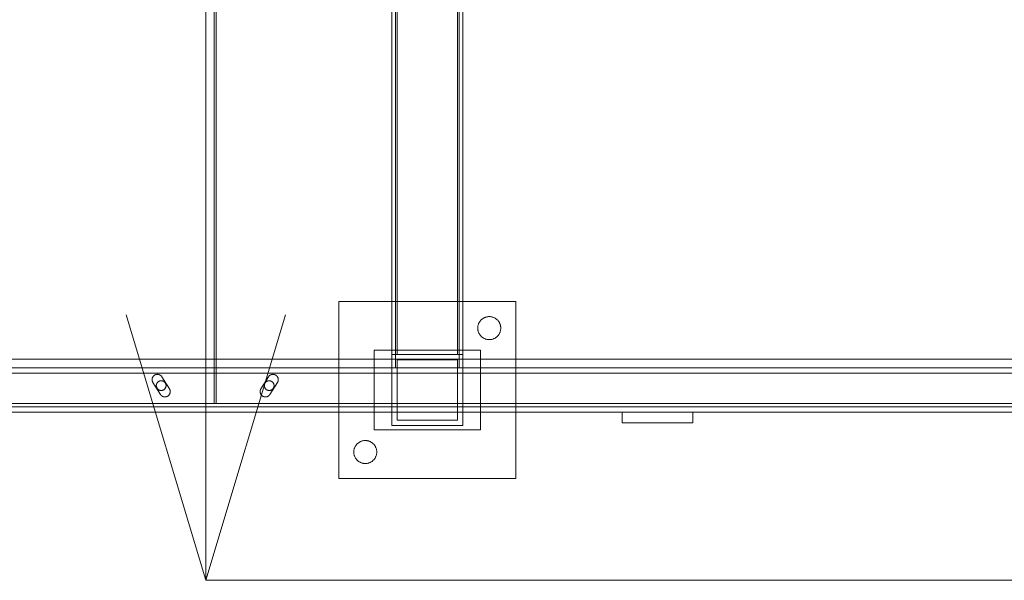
# Model space of a CAD drawing. Header units: millimetres. Extents: x -3490 to 61924, y -72580 to 6847.
# Tile 627 of 656: x 25990 to 26546, y -18305 to -17988. Entities that reach past the tile are written whole.
import ezdxf

# ---------------------------------------------------------------- set-up
doc = ezdxf.new("R2010")
doc.units = ezdxf.units.MM
doc.layers.add('COTAS_P', color=1, linetype='Continuous', lineweight=0)
doc.layers.add('superior_C05', color=7, linetype='Continuous', lineweight=0)
doc.dimstyles.new('R19_100', dxfattribs={"dimtxt": 250, "dimasz": 150, "dimexe": 150, "dimexo": 80, "dimgap": 100, "dimtad": 1, "dimtih": 1, "dimtoh": 1, "dimdsep": 46, "dimcen": 0.09, "dimadec": 0, "dimazin": 0, "dimtfac": 1, "dimtdec": 4, "dimtofl": 0, "dimtmove": 0, "dimatfit": 3, "dimfxl": 1, "dimtolj": 1, "dimtzin": 0, "dimarcsym": 0})

# ---------------------------------------------------------------- blocks, each defined once
blk = doc.blocks.new('DIM_R29_51')
at = {"layer": 'COTAS_P'}
for p, q in [((26095.07, -17655), (26050.07, -17805)), ((26795.07, -17655), (26095.07, -17655)), ((26095.07, -18305), (26095.07, -17655)), ((26095.07, -17655), (26140.07, -17805)), ((26095.07, -18305), (26050.07, -18155)), ((26095.07, -18305), (26140.07, -18155)), ((26795.07, -18305), (26095.07, -18305))]:
    blk.add_line(p, q, dxfattribs=at)
blk.add_text('650 P', height=250, rotation=90, dxfattribs=at).set_placement((25995.07, -17980))

msp = doc.modelspace()

# ---------------------------------------------------------------- linework, layer by layer
at = {"layer": 'superior_C05'}
for p, q in [((26099.817, -18205), (26099.817, -17755)), ((26100.817, -18205), (26100.817, -17755)), ((26200.067, -18185), (26200.067, -17775)), ((26202.067, -18185), (26202.067, -17775)), ((26238.067, -18185), (26238.067, -17775)), ((26240.067, -18185), (26240.067, -17775)), ((26200.067, -18177.5), (26200.067, -17782.5)), ((26203.067, -18177.5), (26203.067, -17782.5)), ((26237.067, -18177.5), (26237.067, -17782.5)), ((26240.067, -18177.5), (26240.067, -17782.5)), ((26170.067, -18247.5), (26170.067, -18147.5)), ((26170.067, -18147.5), (26270.067, -18147.5)), ((26270.067, -18247.5), (26270.067, -18147.5)), ((26252.997, -18156.338), (26252.693, -18156.449)), ((26253.307, -18156.243), (26252.997, -18156.338)), ((26253.621, -18156.163), (26253.307, -18156.243)), ((26253.939, -18156.099), (26253.621, -18156.163)), ((26254.259, -18156.05), (26253.939, -18156.099)), ((26254.582, -18156.018), (26254.259, -18156.05)), ((26254.905, -18156.002), (26254.582, -18156.018)), ((26255.23, -18156.002), (26254.905, -18156.002)), ((26255.553, -18156.018), (26255.23, -18156.002)), ((26255.876, -18156.05), (26255.553, -18156.018)), ((26256.196, -18156.099), (26255.876, -18156.05)), ((26256.514, -18156.163), (26256.196, -18156.099)), ((26256.828, -18156.243), (26256.514, -18156.163)), ((26257.138, -18156.338), (26256.828, -18156.243)), ((26257.442, -18156.449), (26257.138, -18156.338)), ((26248.6, -18161.853), (26248.576, -18162.176)), ((26248.64, -18161.531), (26248.6, -18161.853)), ((26248.696, -18161.212), (26248.64, -18161.531)), ((26248.768, -18160.896), (26248.696, -18161.212)), ((26248.856, -18160.584), (26248.768, -18160.896)), ((26248.959, -18160.277), (26248.856, -18160.584)), ((26249.078, -18159.975), (26248.959, -18160.277)), ((26249.211, -18159.68), (26249.078, -18159.975)), ((26249.359, -18159.391), (26249.211, -18159.68)), ((26249.521, -18159.111), (26249.359, -18159.391)), ((26249.697, -18158.838), (26249.521, -18159.111)), ((26249.886, -18158.575), (26249.697, -18158.838)), ((26250.088, -18158.322), (26249.886, -18158.575)), ((26250.303, -18158.079), (26250.088, -18158.322)), ((26250.529, -18157.847), (26250.303, -18158.079)), ((26250.767, -18157.626), (26250.529, -18157.847)), ((26251.015, -18157.418), (26250.767, -18157.626)), ((26251.273, -18157.222), (26251.015, -18157.418)), ((26251.541, -18157.04), (26251.273, -18157.222)), ((26251.817, -18156.871), (26251.541, -18157.04)), ((26252.102, -18156.716), (26251.817, -18156.871)), ((26252.394, -18156.575), (26252.102, -18156.716)), ((26252.693, -18156.449), (26252.394, -18156.575)), ((26257.741, -18156.575), (26257.442, -18156.449)), ((26258.033, -18156.716), (26257.741, -18156.575)), ((26258.317, -18156.871), (26258.033, -18156.716)), ((26258.594, -18157.04), (26258.317, -18156.871)), ((26258.862, -18157.222), (26258.594, -18157.04)), ((26259.12, -18157.418), (26258.862, -18157.222)), ((26259.368, -18157.626), (26259.12, -18157.418)), ((26259.606, -18157.847), (26259.368, -18157.626)), ((26259.832, -18158.079), (26259.606, -18157.847)), ((26260.047, -18158.322), (26259.832, -18158.079)), ((26260.249, -18158.575), (26260.047, -18158.322)), ((26260.438, -18158.838), (26260.249, -18158.575)), ((26260.614, -18159.111), (26260.438, -18158.838)), ((26260.776, -18159.391), (26260.614, -18159.111)), ((26260.924, -18159.68), (26260.776, -18159.391)), ((26261.057, -18159.975), (26260.924, -18159.68)), ((26261.175, -18160.277), (26261.057, -18159.975)), ((26261.279, -18160.584), (26261.175, -18160.277)), ((26261.366, -18160.896), (26261.279, -18160.584)), ((26261.439, -18161.212), (26261.366, -18160.896)), ((26261.495, -18161.531), (26261.439, -18161.212)), ((26261.535, -18161.853), (26261.495, -18161.531)), ((26261.559, -18162.176), (26261.535, -18161.853)), ((26248.576, -18162.176), (26248.567, -18162.5)), ((26248.567, -18162.5), (26248.576, -18162.824)), ((26248.576, -18162.824), (26248.6, -18163.147)), ((26248.6, -18163.147), (26248.64, -18163.469)), ((26248.64, -18163.469), (26248.696, -18163.788)), ((26248.696, -18163.788), (26248.768, -18164.104)), ((26248.768, -18164.104), (26248.856, -18164.416)), ((26248.856, -18164.416), (26248.959, -18164.723)), ((26248.959, -18164.723), (26249.078, -18165.025)), ((26249.078, -18165.025), (26249.211, -18165.32)), ((26249.211, -18165.32), (26249.359, -18165.609)), ((26249.359, -18165.609), (26249.521, -18165.889)), ((26249.521, -18165.889), (26249.697, -18166.162)), ((26249.697, -18166.162), (26249.886, -18166.425)), ((26249.886, -18166.425), (26250.088, -18166.678)), ((26250.088, -18166.678), (26250.303, -18166.921)), ((26250.303, -18166.921), (26250.529, -18167.153)), ((26250.529, -18167.153), (26250.767, -18167.374)), ((26250.767, -18167.374), (26251.015, -18167.582)), ((26259.12, -18167.582), (26259.368, -18167.374)), ((26259.368, -18167.374), (26259.606, -18167.153)), ((26259.606, -18167.153), (26259.832, -18166.921)), ((26259.832, -18166.921), (26260.047, -18166.678)), ((26260.047, -18166.678), (26260.249, -18166.425)), ((26260.249, -18166.425), (26260.438, -18166.162)), ((26260.438, -18166.162), (26260.614, -18165.889)), ((26260.614, -18165.889), (26260.776, -18165.609)), ((26260.776, -18165.609), (26260.924, -18165.32)), ((26260.924, -18165.32), (26261.057, -18165.025)), ((26261.057, -18165.025), (26261.175, -18164.723)), ((26261.175, -18164.723), (26261.279, -18164.416)), ((26261.279, -18164.416), (26261.366, -18164.104)), ((26261.366, -18164.104), (26261.439, -18163.788)), ((26261.439, -18163.788), (26261.495, -18163.469)), ((26261.495, -18163.469), (26261.535, -18163.147)), ((26261.535, -18163.147), (26261.559, -18162.824)), ((26261.567, -18162.5), (26261.559, -18162.176)), ((26261.567, -18162.5), (26261.559, -18162.824)), ((26251.015, -18167.582), (26251.273, -18167.778)), ((26251.273, -18167.778), (26251.541, -18167.96)), ((26251.541, -18167.96), (26251.817, -18168.129)), ((26251.817, -18168.129), (26252.102, -18168.284)), ((26252.102, -18168.284), (26252.394, -18168.425)), ((26252.394, -18168.425), (26252.693, -18168.551)), ((26252.693, -18168.551), (26252.997, -18168.662)), ((26252.997, -18168.662), (26253.307, -18168.757)), ((26253.307, -18168.757), (26253.621, -18168.837)), ((26253.621, -18168.837), (26253.939, -18168.901)), ((26253.939, -18168.901), (26254.259, -18168.95)), ((26254.259, -18168.95), (26254.582, -18168.982)), ((26254.582, -18168.982), (26254.905, -18168.998)), ((26254.905, -18168.998), (26255.23, -18168.998)), ((26255.23, -18168.998), (26255.553, -18168.982)), ((26255.553, -18168.982), (26255.876, -18168.95)), ((26255.876, -18168.95), (26256.196, -18168.901)), ((26256.196, -18168.901), (26256.514, -18168.837)), ((26256.514, -18168.837), (26256.828, -18168.757)), ((26256.828, -18168.757), (26257.138, -18168.662)), ((26257.138, -18168.662), (26257.442, -18168.551)), ((26257.442, -18168.551), (26257.741, -18168.425)), ((26257.741, -18168.425), (26258.033, -18168.284)), ((26258.033, -18168.284), (26258.317, -18168.129)), ((26258.317, -18168.129), (26258.594, -18167.96)), ((26258.594, -18167.96), (26258.862, -18167.778)), ((26258.862, -18167.778), (26259.12, -18167.582)), ((26190.067, -18220), (26190.067, -18175)), ((26190.067, -18175), (26250.067, -18175)), ((26200.067, -18217.5), (26200.067, -18177.5)), ((26200.067, -18177.5), (26240.067, -18177.5)), ((26203.067, -18177.5), (26237.067, -18177.5)), ((26240.067, -18217.5), (26240.067, -18177.5)), ((26250.067, -18220), (26250.067, -18175)), ((24250.067, -18180), (26750.067, -18180)), ((26203.067, -18214.5), (26203.067, -18180.5)), ((26203.067, -18180.5), (26237.067, -18180.5)), ((26237.067, -18214.5), (26237.067, -18180.5)), ((26330.123, -18180), (26330.074, -18180)), ((26330.223, -18180), (26330.123, -18180)), ((26330.371, -18180), (26330.223, -18180)), ((26330.569, -18180), (26330.371, -18180)), ((26330.815, -18180), (26330.569, -18180)), ((26331.109, -18180), (26330.815, -18180)), ((26331.45, -18180), (26331.109, -18180)), ((26331.837, -18180), (26331.45, -18180)), ((26332.27, -18180), (26331.837, -18180)), ((26332.747, -18180), (26332.27, -18180)), ((26333.267, -18180), (26332.747, -18180)), ((26333.829, -18180), (26333.267, -18180)), ((26334.431, -18180), (26333.829, -18180)), ((26335.072, -18180), (26334.431, -18180)), ((26335.75, -18180), (26335.072, -18180)), ((26336.464, -18180), (26335.75, -18180)), ((26337.212, -18180), (26336.464, -18180)), ((26337.991, -18180), (26337.212, -18180)), ((26338.801, -18180), (26337.991, -18180)), ((26339.639, -18180), (26338.801, -18180)), ((26340.502, -18180), (26339.639, -18180)), ((26341.39, -18180), (26340.502, -18180)), ((26342.299, -18180), (26341.39, -18180)), ((26343.227, -18180), (26342.299, -18180)), ((26344.172, -18180), (26343.227, -18180)), ((26345.132, -18180), (26344.172, -18180)), ((26346.105, -18180), (26345.132, -18180)), ((26347.087, -18180), (26346.105, -18180)), ((26348.076, -18180), (26347.087, -18180)), ((26349.071, -18180), (26348.076, -18180)), ((26350.067, -18180), (26349.071, -18180)), ((26350.067, -18180), (26351.064, -18180)), ((26351.064, -18180), (26352.059, -18180)), ((26352.059, -18180), (26353.048, -18180)), ((26353.048, -18180), (26354.03, -18180)), ((26354.03, -18180), (26355.003, -18180)), ((26355.003, -18180), (26355.963, -18180)), ((26355.963, -18180), (26356.908, -18180)), ((26356.908, -18180), (26357.836, -18180)), ((26357.836, -18180), (26358.745, -18180)), ((26358.745, -18180), (26359.633, -18180)), ((26359.633, -18180), (26360.496, -18180)), ((26360.496, -18180), (26361.334, -18180)), ((26361.334, -18180), (26362.144, -18180)), ((26362.144, -18180), (26362.923, -18180)), ((26362.923, -18180), (26363.671, -18180)), ((26363.671, -18180), (26364.385, -18180)), ((26364.385, -18180), (26365.063, -18180)), ((26365.063, -18180), (26365.704, -18180)), ((26365.704, -18180), (26366.306, -18180)), ((26366.306, -18180), (26366.868, -18180)), ((26366.868, -18180), (26367.388, -18180)), ((26367.388, -18180), (26367.865, -18180)), ((26367.865, -18180), (26368.298, -18180)), ((26368.298, -18180), (26368.685, -18180)), ((26368.685, -18180), (26369.026, -18180)), ((26369.026, -18180), (26369.32, -18180)), ((26369.32, -18180), (26369.566, -18180)), ((26369.566, -18180), (26369.764, -18180)), ((26369.764, -18180), (26369.912, -18180)), ((26369.912, -18180), (26370.012, -18180)), ((26370.012, -18180), (26370.061, -18180)), ((24310.067, -18185), (26690.067, -18185)), ((24310.067, -18188), (26690.067, -18188)), ((26065.372, -18189.709), (26065.28, -18189.827)), ((26065.47, -18189.596), (26065.372, -18189.709)), ((26065.573, -18189.488), (26065.47, -18189.596)), ((26065.682, -18189.385), (26065.573, -18189.488)), ((26065.795, -18189.287), (26065.682, -18189.385)), ((26065.913, -18189.196), (26065.795, -18189.287)), ((26066.036, -18189.11), (26065.913, -18189.196)), ((26066.163, -18189.031), (26066.036, -18189.11)), ((26066.293, -18188.957), (26066.163, -18189.031)), ((26066.427, -18188.891), (26066.293, -18188.957)), ((26066.564, -18188.831), (26066.427, -18188.891)), ((26066.704, -18188.779), (26066.564, -18188.831)), ((26066.847, -18188.733), (26066.704, -18188.779)), ((26066.991, -18188.694), (26066.847, -18188.733)), ((26067.138, -18188.663), (26066.991, -18188.694)), ((26067.285, -18188.639), (26067.138, -18188.663)), ((26067.434, -18188.622), (26067.285, -18188.639)), ((26067.583, -18188.613), (26067.434, -18188.622)), ((26067.733, -18188.611), (26067.583, -18188.613)), ((26067.882, -18188.617), (26067.733, -18188.611)), ((26068.031, -18188.63), (26067.882, -18188.617)), ((26068.179, -18188.651), (26068.031, -18188.63)), ((26068.326, -18188.679), (26068.179, -18188.651)), ((26068.472, -18188.714), (26068.326, -18188.679)), ((26068.615, -18188.757), (26068.472, -18188.714)), ((26068.756, -18188.806), (26068.615, -18188.757)), ((26068.895, -18188.863), (26068.756, -18188.806)), ((26069.03, -18188.926), (26068.895, -18188.863)), ((26069.162, -18188.996), (26069.03, -18188.926)), ((26069.291, -18189.072), (26069.162, -18188.996)), ((26069.416, -18189.155), (26069.291, -18189.072)), ((26069.536, -18189.244), (26069.416, -18189.155)), ((26069.652, -18189.339), (26069.536, -18189.244)), ((26069.762, -18189.44), (26069.652, -18189.339)), ((26069.868, -18189.545), (26069.762, -18189.44)), ((26069.968, -18189.656), (26069.868, -18189.545)), ((26070.063, -18189.772), (26069.968, -18189.656)), ((26070.152, -18189.893), (26070.063, -18189.772)), ((26130.571, -18189.773), (26130.483, -18189.893)), ((26130.665, -18189.658), (26130.571, -18189.773)), ((26130.765, -18189.547), (26130.665, -18189.658)), ((26130.87, -18189.442), (26130.765, -18189.547)), ((26130.98, -18189.342), (26130.87, -18189.442)), ((26131.095, -18189.247), (26130.98, -18189.342)), ((26131.215, -18189.158), (26131.095, -18189.247)), ((26131.339, -18189.076), (26131.215, -18189.158)), ((26131.467, -18188.999), (26131.339, -18189.076)), ((26131.598, -18188.929), (26131.467, -18188.999)), ((26131.733, -18188.866), (26131.598, -18188.929)), ((26131.871, -18188.809), (26131.733, -18188.866)), ((26132.011, -18188.759), (26131.871, -18188.809)), ((26132.154, -18188.717), (26132.011, -18188.759)), ((26132.298, -18188.681), (26132.154, -18188.717)), ((26132.444, -18188.653), (26132.298, -18188.681)), ((26132.592, -18188.632), (26132.444, -18188.653)), ((26132.74, -18188.618), (26132.592, -18188.632)), ((26132.889, -18188.612), (26132.74, -18188.618)), ((26133.038, -18188.613), (26132.889, -18188.612)), ((26133.187, -18188.621), (26133.038, -18188.613)), ((26133.335, -18188.637), (26133.187, -18188.621)), ((26133.482, -18188.66), (26133.335, -18188.637)), ((26133.628, -18188.69), (26133.482, -18188.66)), ((26133.772, -18188.728), (26133.628, -18188.69)), ((26133.914, -18188.773), (26133.772, -18188.728)), ((26134.053, -18188.824), (26133.914, -18188.773)), ((26134.19, -18188.883), (26134.053, -18188.824)), ((26134.324, -18188.948), (26134.19, -18188.883)), ((26134.455, -18189.02), (26134.324, -18188.948)), ((26134.581, -18189.098), (26134.455, -18189.02)), ((26134.704, -18189.183), (26134.581, -18189.098)), ((26134.822, -18189.273), (26134.704, -18189.183)), ((26134.936, -18189.369), (26134.822, -18189.273)), ((26135.045, -18189.471), (26134.936, -18189.369)), ((26135.148, -18189.578), (26135.045, -18189.471)), ((26135.247, -18189.69), (26135.148, -18189.578)), ((26135.339, -18189.807), (26135.247, -18189.69)), ((26200.067, -18185), (26240.067, -18185)), ((26202.067, -18185), (26238.067, -18185)), ((26064.695, -18191.496), (26064.693, -18191.646)), ((26064.693, -18191.646), (26064.698, -18191.795)), ((26064.704, -18191.347), (26064.695, -18191.496)), ((26064.698, -18191.795), (26064.711, -18191.944)), ((26064.721, -18191.198), (26064.704, -18191.347)), ((26064.711, -18191.944), (26064.731, -18192.092)), ((26064.745, -18191.051), (26064.721, -18191.198)), ((26064.731, -18192.092), (26064.759, -18192.239)), ((26064.777, -18190.904), (26064.745, -18191.051)), ((26064.759, -18192.239), (26064.794, -18192.385)), ((26064.816, -18190.76), (26064.777, -18190.904)), ((26064.794, -18192.385), (26064.836, -18192.528)), ((26064.862, -18190.618), (26064.816, -18190.76)), ((26064.836, -18192.528), (26064.885, -18192.67)), ((26064.915, -18190.478), (26064.862, -18190.618)), ((26064.885, -18192.67), (26064.942, -18192.808)), ((26064.975, -18190.341), (26064.915, -18190.478)), ((26064.942, -18192.808), (26065.005, -18192.944)), ((26065.042, -18190.207), (26064.975, -18190.341)), ((26065.005, -18192.944), (26065.075, -18193.076)), ((26065.115, -18190.076), (26065.042, -18190.207)), ((26065.151, -18193.205), (26065.075, -18193.076)), ((26065.195, -18189.95), (26065.115, -18190.076)), ((26069.401, -18199.983), (26065.151, -18193.205)), ((26065.28, -18189.827), (26065.195, -18189.95)), ((26067.071, -18194.863), (26067.067, -18195)), ((26067.067, -18195), (26067.071, -18195.137)), ((26067.081, -18194.726), (26067.071, -18194.863)), ((26067.071, -18195.137), (26067.081, -18195.274)), ((26067.098, -18194.59), (26067.081, -18194.726)), ((26067.081, -18195.274), (26067.098, -18195.41)), ((26067.122, -18194.455), (26067.098, -18194.59)), ((26067.153, -18194.321), (26067.122, -18194.455)), ((26067.19, -18194.189), (26067.153, -18194.321)), ((26067.233, -18194.059), (26067.19, -18194.189)), ((26067.283, -18193.932), (26067.233, -18194.059)), ((26067.34, -18193.807), (26067.283, -18193.932)), ((26067.402, -18193.685), (26067.34, -18193.807)), ((26067.471, -18193.566), (26067.402, -18193.685)), ((26067.545, -18193.451), (26067.471, -18193.566)), ((26067.625, -18193.34), (26067.545, -18193.451)), ((26067.711, -18193.232), (26067.625, -18193.34)), ((26067.802, -18193.13), (26067.711, -18193.232)), ((26067.897, -18193.031), (26067.802, -18193.13)), ((26067.998, -18192.938), (26067.897, -18193.031)), ((26068.103, -18192.85), (26067.998, -18192.938)), ((26068.212, -18192.767), (26068.103, -18192.85)), ((26068.325, -18192.69), (26068.212, -18192.767)), ((26068.442, -18192.618), (26068.325, -18192.69)), ((26068.563, -18192.553), (26068.442, -18192.618)), ((26068.686, -18192.493), (26068.563, -18192.553)), ((26068.813, -18192.44), (26068.686, -18192.493)), ((26068.942, -18192.393), (26068.813, -18192.44)), ((26069.073, -18192.353), (26068.942, -18192.393)), ((26069.206, -18192.319), (26069.073, -18192.353)), ((26069.34, -18192.292), (26069.206, -18192.319)), ((26069.476, -18192.271), (26069.34, -18192.292)), ((26069.612, -18192.258), (26069.476, -18192.271)), ((26069.749, -18192.251), (26069.612, -18192.258)), ((26069.886, -18192.251), (26069.749, -18192.251)), ((26070.023, -18192.258), (26069.886, -18192.251)), ((26070.159, -18192.271), (26070.023, -18192.258)), ((26070.234, -18190.017), (26070.152, -18189.893)), ((26070.295, -18192.292), (26070.159, -18192.271)), ((26070.234, -18190.017), (26074.484, -18196.795)), ((26070.429, -18192.319), (26070.295, -18192.292)), ((26070.562, -18192.353), (26070.429, -18192.319)), ((26070.693, -18192.393), (26070.562, -18192.353)), ((26070.822, -18192.44), (26070.693, -18192.393)), ((26070.949, -18192.493), (26070.822, -18192.44)), ((26071.072, -18192.553), (26070.949, -18192.493)), ((26071.192, -18192.618), (26071.072, -18192.553)), ((26071.309, -18192.69), (26071.192, -18192.618)), ((26071.423, -18192.767), (26071.309, -18192.69)), ((26071.532, -18192.85), (26071.423, -18192.767)), ((26071.637, -18192.938), (26071.532, -18192.85)), ((26071.738, -18193.031), (26071.637, -18192.938)), ((26071.833, -18193.13), (26071.738, -18193.031)), ((26071.924, -18193.232), (26071.833, -18193.13)), ((26072.01, -18193.34), (26071.924, -18193.232)), ((26072.09, -18193.451), (26072.01, -18193.34)), ((26072.164, -18193.566), (26072.09, -18193.451)), ((26072.233, -18193.685), (26072.164, -18193.566)), ((26072.295, -18193.807), (26072.233, -18193.685)), ((26072.352, -18193.932), (26072.295, -18193.807)), ((26072.402, -18194.059), (26072.352, -18193.932)), ((26072.445, -18194.189), (26072.402, -18194.059)), ((26072.482, -18194.321), (26072.445, -18194.189)), ((26072.513, -18194.455), (26072.482, -18194.321)), ((26072.537, -18194.59), (26072.513, -18194.455)), ((26072.554, -18194.726), (26072.537, -18194.59)), ((26072.537, -18195.41), (26072.554, -18195.274)), ((26072.564, -18194.863), (26072.554, -18194.726)), ((26072.554, -18195.274), (26072.564, -18195.137)), ((26072.567, -18195), (26072.564, -18194.863)), ((26072.567, -18195), (26072.564, -18195.137)), ((26126.151, -18196.795), (26130.401, -18190.017)), ((26128.071, -18194.863), (26128.067, -18195)), ((26128.067, -18195), (26128.071, -18195.137)), ((26128.081, -18194.726), (26128.071, -18194.863)), ((26128.071, -18195.137), (26128.081, -18195.274)), ((26128.098, -18194.59), (26128.081, -18194.726)), ((26128.081, -18195.274), (26128.098, -18195.41)), ((26128.122, -18194.455), (26128.098, -18194.59)), ((26128.153, -18194.321), (26128.122, -18194.455)), ((26128.19, -18194.189), (26128.153, -18194.321)), ((26128.233, -18194.059), (26128.19, -18194.189)), ((26128.283, -18193.932), (26128.233, -18194.059)), ((26128.34, -18193.807), (26128.283, -18193.932)), ((26128.402, -18193.685), (26128.34, -18193.807)), ((26128.471, -18193.566), (26128.402, -18193.685)), ((26128.545, -18193.451), (26128.471, -18193.566)), ((26128.625, -18193.34), (26128.545, -18193.451)), ((26128.711, -18193.232), (26128.625, -18193.34)), ((26128.802, -18193.13), (26128.711, -18193.232)), ((26128.897, -18193.031), (26128.802, -18193.13)), ((26128.998, -18192.938), (26128.897, -18193.031)), ((26129.103, -18192.85), (26128.998, -18192.938)), ((26129.212, -18192.767), (26129.103, -18192.85)), ((26129.325, -18192.69), (26129.212, -18192.767)), ((26129.442, -18192.618), (26129.325, -18192.69)), ((26129.563, -18192.553), (26129.442, -18192.618)), ((26129.686, -18192.493), (26129.563, -18192.553)), ((26129.813, -18192.44), (26129.686, -18192.493)), ((26129.942, -18192.393), (26129.813, -18192.44)), ((26130.073, -18192.353), (26129.942, -18192.393)), ((26130.206, -18192.319), (26130.073, -18192.353)), ((26130.34, -18192.292), (26130.206, -18192.319)), ((26130.476, -18192.271), (26130.34, -18192.292)), ((26130.401, -18190.017), (26130.483, -18189.893)), ((26130.612, -18192.258), (26130.476, -18192.271)), ((26130.749, -18192.251), (26130.612, -18192.258)), ((26130.886, -18192.251), (26130.749, -18192.251)), ((26131.023, -18192.258), (26130.886, -18192.251)), ((26131.159, -18192.271), (26131.023, -18192.258)), ((26131.295, -18192.292), (26131.159, -18192.271)), ((26131.234, -18199.983), (26135.484, -18193.205)), ((26131.429, -18192.319), (26131.295, -18192.292)), ((26131.562, -18192.353), (26131.429, -18192.319)), ((26131.693, -18192.393), (26131.562, -18192.353)), ((26131.822, -18192.44), (26131.693, -18192.393)), ((26131.949, -18192.493), (26131.822, -18192.44)), ((26132.072, -18192.553), (26131.949, -18192.493)), ((26132.192, -18192.618), (26132.072, -18192.553)), ((26132.309, -18192.69), (26132.192, -18192.618)), ((26132.423, -18192.767), (26132.309, -18192.69)), ((26132.532, -18192.85), (26132.423, -18192.767)), ((26132.637, -18192.938), (26132.532, -18192.85)), ((26132.738, -18193.031), (26132.637, -18192.938)), ((26132.833, -18193.13), (26132.738, -18193.031)), ((26132.924, -18193.232), (26132.833, -18193.13)), ((26133.01, -18193.34), (26132.924, -18193.232)), ((26133.09, -18193.451), (26133.01, -18193.34)), ((26133.164, -18193.566), (26133.09, -18193.451)), ((26133.233, -18193.685), (26133.164, -18193.566)), ((26133.295, -18193.807), (26133.233, -18193.685)), ((26133.352, -18193.932), (26133.295, -18193.807)), ((26133.402, -18194.059), (26133.352, -18193.932)), ((26133.445, -18194.189), (26133.402, -18194.059)), ((26133.482, -18194.321), (26133.445, -18194.189)), ((26133.513, -18194.455), (26133.482, -18194.321)), ((26133.537, -18194.59), (26133.513, -18194.455)), ((26133.554, -18194.726), (26133.537, -18194.59)), ((26133.537, -18195.41), (26133.554, -18195.274)), ((26133.564, -18194.863), (26133.554, -18194.726)), ((26133.554, -18195.274), (26133.564, -18195.137)), ((26133.567, -18195), (26133.564, -18194.863)), ((26133.567, -18195), (26133.564, -18195.137)), ((26135.426, -18189.928), (26135.339, -18189.807)), ((26135.506, -18190.053), (26135.426, -18189.928)), ((26135.484, -18193.205), (26135.556, -18193.085)), ((26135.58, -18190.182), (26135.506, -18190.053)), ((26135.556, -18193.085), (26135.622, -18192.961)), ((26135.648, -18190.315), (26135.58, -18190.182)), ((26135.622, -18192.961), (26135.682, -18192.835)), ((26135.709, -18190.451), (26135.648, -18190.315)), ((26135.682, -18192.835), (26135.736, -18192.705)), ((26135.763, -18190.589), (26135.709, -18190.451)), ((26135.736, -18192.705), (26135.784, -18192.574)), ((26135.81, -18190.731), (26135.763, -18190.589)), ((26135.784, -18192.574), (26135.826, -18192.44)), ((26135.85, -18190.874), (26135.81, -18190.731)), ((26135.826, -18192.44), (26135.861, -18192.305)), ((26135.883, -18191.019), (26135.85, -18190.874)), ((26135.861, -18192.305), (26135.89, -18192.168)), ((26135.909, -18191.166), (26135.883, -18191.019)), ((26135.89, -18192.168), (26135.913, -18192.03)), ((26135.928, -18191.314), (26135.909, -18191.166)), ((26135.913, -18192.03), (26135.929, -18191.891)), ((26135.939, -18191.462), (26135.928, -18191.314)), ((26135.929, -18191.891), (26135.939, -18191.751)), ((26135.942, -18191.611), (26135.939, -18191.462)), ((26135.942, -18191.611), (26135.939, -18191.751)), ((26067.098, -18195.41), (26067.122, -18195.545)), ((26067.122, -18195.545), (26067.153, -18195.679)), ((26067.153, -18195.679), (26067.19, -18195.811)), ((26067.19, -18195.811), (26067.233, -18195.941)), ((26067.233, -18195.941), (26067.283, -18196.068)), ((26067.283, -18196.068), (26067.34, -18196.193)), ((26067.34, -18196.193), (26067.402, -18196.315)), ((26067.402, -18196.315), (26067.471, -18196.434)), ((26067.471, -18196.434), (26067.545, -18196.549)), ((26067.545, -18196.549), (26067.625, -18196.66)), ((26067.625, -18196.66), (26067.711, -18196.768)), ((26067.711, -18196.768), (26067.802, -18196.87)), ((26067.802, -18196.87), (26067.897, -18196.969)), ((26067.897, -18196.969), (26067.998, -18197.062)), ((26067.998, -18197.062), (26068.103, -18197.15)), ((26068.103, -18197.15), (26068.212, -18197.233)), ((26068.212, -18197.233), (26068.325, -18197.31)), ((26068.325, -18197.31), (26068.442, -18197.382)), ((26068.442, -18197.382), (26068.563, -18197.447)), ((26068.563, -18197.447), (26068.686, -18197.507)), ((26068.686, -18197.507), (26068.813, -18197.56)), ((26068.813, -18197.56), (26068.942, -18197.607)), ((26068.942, -18197.607), (26069.073, -18197.647)), ((26069.073, -18197.647), (26069.206, -18197.681)), ((26069.206, -18197.681), (26069.34, -18197.708)), ((26069.34, -18197.708), (26069.476, -18197.729)), ((26069.401, -18199.983), (26069.483, -18200.107)), ((26069.476, -18197.729), (26069.612, -18197.742)), ((26069.483, -18200.107), (26069.571, -18200.227)), ((26069.571, -18200.227), (26069.665, -18200.342)), ((26069.612, -18197.742), (26069.749, -18197.749)), ((26069.665, -18200.342), (26069.765, -18200.453)), ((26069.749, -18197.749), (26069.886, -18197.749)), ((26069.765, -18200.453), (26069.87, -18200.558)), ((26069.87, -18200.558), (26069.98, -18200.658)), ((26069.886, -18197.749), (26070.023, -18197.742)), ((26069.98, -18200.658), (26070.095, -18200.753)), ((26070.023, -18197.742), (26070.159, -18197.729)), ((26070.095, -18200.753), (26070.215, -18200.842)), ((26070.159, -18197.729), (26070.295, -18197.708)), ((26070.215, -18200.842), (26070.339, -18200.924)), ((26070.295, -18197.708), (26070.429, -18197.681)), ((26070.429, -18197.681), (26070.562, -18197.647)), ((26070.562, -18197.647), (26070.693, -18197.607)), ((26070.693, -18197.607), (26070.822, -18197.56)), ((26070.822, -18197.56), (26070.949, -18197.507)), ((26070.949, -18197.507), (26071.072, -18197.447)), ((26071.072, -18197.447), (26071.192, -18197.382)), ((26071.192, -18197.382), (26071.309, -18197.31)), ((26071.309, -18197.31), (26071.423, -18197.233)), ((26071.423, -18197.233), (26071.532, -18197.15)), ((26071.532, -18197.15), (26071.637, -18197.062)), ((26071.637, -18197.062), (26071.738, -18196.969)), ((26071.738, -18196.969), (26071.833, -18196.87)), ((26071.833, -18196.87), (26071.924, -18196.768)), ((26071.924, -18196.768), (26072.01, -18196.66)), ((26072.01, -18196.66), (26072.09, -18196.549)), ((26072.09, -18196.549), (26072.164, -18196.434)), ((26072.164, -18196.434), (26072.233, -18196.315)), ((26072.233, -18196.315), (26072.295, -18196.193)), ((26072.295, -18196.193), (26072.352, -18196.068)), ((26072.352, -18196.068), (26072.402, -18195.941)), ((26072.402, -18195.941), (26072.445, -18195.811)), ((26072.445, -18195.811), (26072.482, -18195.679)), ((26072.482, -18195.679), (26072.513, -18195.545)), ((26072.513, -18195.545), (26072.537, -18195.41)), ((26073.455, -18200.98), (26073.581, -18200.902)), ((26073.581, -18200.902), (26073.704, -18200.817)), ((26073.704, -18200.817), (26073.822, -18200.727)), ((26073.822, -18200.727), (26073.936, -18200.631)), ((26073.936, -18200.631), (26074.045, -18200.529)), ((26074.045, -18200.529), (26074.148, -18200.422)), ((26074.148, -18200.422), (26074.247, -18200.31)), ((26074.247, -18200.31), (26074.339, -18200.193)), ((26074.339, -18200.193), (26074.426, -18200.072)), ((26074.426, -18200.072), (26074.506, -18199.947)), ((26074.484, -18196.795), (26074.556, -18196.915)), ((26074.506, -18199.947), (26074.58, -18199.818)), ((26074.622, -18197.039), (26074.556, -18196.915)), ((26074.58, -18199.818), (26074.648, -18199.685)), ((26074.682, -18197.165), (26074.622, -18197.039)), ((26074.648, -18199.685), (26074.709, -18199.549)), ((26074.736, -18197.295), (26074.682, -18197.165)), ((26074.709, -18199.549), (26074.763, -18199.411)), ((26074.784, -18197.426), (26074.736, -18197.295)), ((26074.763, -18199.411), (26074.81, -18199.269)), ((26074.826, -18197.56), (26074.784, -18197.426)), ((26074.81, -18199.269), (26074.85, -18199.126)), ((26074.861, -18197.695), (26074.826, -18197.56)), ((26074.85, -18199.126), (26074.883, -18198.981)), ((26074.89, -18197.832), (26074.861, -18197.695)), ((26074.883, -18198.981), (26074.909, -18198.834)), ((26074.913, -18197.97), (26074.89, -18197.832)), ((26074.909, -18198.834), (26074.928, -18198.686)), ((26074.929, -18198.109), (26074.913, -18197.97)), ((26074.928, -18198.686), (26074.939, -18198.538)), ((26074.939, -18198.249), (26074.929, -18198.109)), ((26074.942, -18198.389), (26074.939, -18198.249)), ((26074.939, -18198.538), (26074.942, -18198.389)), ((26125.698, -18198.205), (26125.693, -18198.354)), ((26125.693, -18198.354), (26125.695, -18198.504)), ((26125.695, -18198.504), (26125.704, -18198.653)), ((26125.711, -18198.056), (26125.698, -18198.205)), ((26125.704, -18198.653), (26125.721, -18198.802)), ((26125.731, -18197.908), (26125.711, -18198.056)), ((26125.721, -18198.802), (26125.745, -18198.949)), ((26125.759, -18197.761), (26125.731, -18197.908)), ((26125.745, -18198.949), (26125.777, -18199.096)), ((26125.794, -18197.615), (26125.759, -18197.761)), ((26125.777, -18199.096), (26125.816, -18199.24)), ((26125.836, -18197.472), (26125.794, -18197.615)), ((26125.816, -18199.24), (26125.862, -18199.382)), ((26125.885, -18197.33), (26125.836, -18197.472)), ((26125.862, -18199.382), (26125.915, -18199.522)), ((26125.942, -18197.192), (26125.885, -18197.33)), ((26125.915, -18199.522), (26125.975, -18199.659)), ((26126.005, -18197.056), (26125.942, -18197.192)), ((26125.975, -18199.659), (26126.042, -18199.793)), ((26126.075, -18196.924), (26126.005, -18197.056)), ((26126.042, -18199.793), (26126.115, -18199.924)), ((26126.151, -18196.795), (26126.075, -18196.924)), ((26126.115, -18199.924), (26126.195, -18200.05)), ((26126.195, -18200.05), (26126.28, -18200.173)), ((26126.28, -18200.173), (26126.372, -18200.291)), ((26126.372, -18200.291), (26126.47, -18200.404)), ((26126.47, -18200.404), (26126.573, -18200.512)), ((26126.573, -18200.512), (26126.682, -18200.615)), ((26126.682, -18200.615), (26126.795, -18200.713)), ((26126.795, -18200.713), (26126.913, -18200.804)), ((26126.913, -18200.804), (26127.036, -18200.89)), ((26127.036, -18200.89), (26127.163, -18200.969)), ((26128.098, -18195.41), (26128.122, -18195.545)), ((26128.122, -18195.545), (26128.153, -18195.679)), ((26128.153, -18195.679), (26128.19, -18195.811)), ((26128.19, -18195.811), (26128.233, -18195.941)), ((26128.233, -18195.941), (26128.283, -18196.068)), ((26128.283, -18196.068), (26128.34, -18196.193)), ((26128.34, -18196.193), (26128.402, -18196.315)), ((26128.402, -18196.315), (26128.471, -18196.434)), ((26128.471, -18196.434), (26128.545, -18196.549)), ((26128.545, -18196.549), (26128.625, -18196.66)), ((26128.625, -18196.66), (26128.711, -18196.768)), ((26128.711, -18196.768), (26128.802, -18196.87)), ((26128.802, -18196.87), (26128.897, -18196.969)), ((26128.897, -18196.969), (26128.998, -18197.062)), ((26128.998, -18197.062), (26129.103, -18197.15)), ((26129.103, -18197.15), (26129.212, -18197.233)), ((26129.212, -18197.233), (26129.325, -18197.31)), ((26129.325, -18197.31), (26129.442, -18197.382)), ((26129.442, -18197.382), (26129.563, -18197.447)), ((26129.563, -18197.447), (26129.686, -18197.507)), ((26129.686, -18197.507), (26129.813, -18197.56)), ((26129.813, -18197.56), (26129.942, -18197.607)), ((26129.942, -18197.607), (26130.073, -18197.647)), ((26130.073, -18197.647), (26130.206, -18197.681)), ((26130.206, -18197.681), (26130.34, -18197.708)), ((26130.291, -18200.928), (26130.416, -18200.845)), ((26130.34, -18197.708), (26130.476, -18197.729)), ((26130.416, -18200.845), (26130.536, -18200.756)), ((26130.476, -18197.729), (26130.612, -18197.742)), ((26130.536, -18200.756), (26130.652, -18200.661)), ((26130.612, -18197.742), (26130.749, -18197.749)), ((26130.652, -18200.661), (26130.762, -18200.56)), ((26130.749, -18197.749), (26130.886, -18197.749)), ((26130.762, -18200.56), (26130.868, -18200.455)), ((26130.868, -18200.455), (26130.968, -18200.344)), ((26130.886, -18197.749), (26131.023, -18197.742)), ((26130.968, -18200.344), (26131.063, -18200.228)), ((26131.023, -18197.742), (26131.159, -18197.729)), ((26131.063, -18200.228), (26131.152, -18200.107)), ((26131.152, -18200.107), (26131.234, -18199.983)), ((26131.159, -18197.729), (26131.295, -18197.708)), ((26131.295, -18197.708), (26131.429, -18197.681)), ((26131.429, -18197.681), (26131.562, -18197.647)), ((26131.562, -18197.647), (26131.693, -18197.607)), ((26131.693, -18197.607), (26131.822, -18197.56)), ((26131.822, -18197.56), (26131.949, -18197.507)), ((26131.949, -18197.507), (26132.072, -18197.447)), ((26132.072, -18197.447), (26132.192, -18197.382)), ((26132.192, -18197.382), (26132.309, -18197.31)), ((26132.309, -18197.31), (26132.423, -18197.233)), ((26132.423, -18197.233), (26132.532, -18197.15)), ((26132.532, -18197.15), (26132.637, -18197.062)), ((26132.637, -18197.062), (26132.738, -18196.969)), ((26132.738, -18196.969), (26132.833, -18196.87)), ((26132.833, -18196.87), (26132.924, -18196.768)), ((26132.924, -18196.768), (26133.01, -18196.66)), ((26133.01, -18196.66), (26133.09, -18196.549)), ((26133.09, -18196.549), (26133.164, -18196.434)), ((26133.164, -18196.434), (26133.233, -18196.315)), ((26133.233, -18196.315), (26133.295, -18196.193)), ((26133.295, -18196.193), (26133.352, -18196.068)), ((26133.352, -18196.068), (26133.402, -18195.941)), ((26133.402, -18195.941), (26133.445, -18195.811)), ((26133.445, -18195.811), (26133.482, -18195.679)), ((26133.482, -18195.679), (26133.513, -18195.545)), ((26133.513, -18195.545), (26133.537, -18195.41)), ((24300.067, -18205), (26700.067, -18205)), ((24310.067, -18205), (26690.067, -18205)), ((25500.567, -18205), (26099.817, -18205)), ((26070.339, -18200.924), (26070.467, -18201.001)), ((26070.467, -18201.001), (26070.598, -18201.071)), ((26070.598, -18201.071), (26070.733, -18201.134)), ((26070.733, -18201.134), (26070.871, -18201.191)), ((26070.871, -18201.191), (26071.011, -18201.241)), ((26071.011, -18201.241), (26071.154, -18201.283)), ((26071.154, -18201.283), (26071.298, -18201.319)), ((26071.298, -18201.319), (26071.444, -18201.347)), ((26071.444, -18201.347), (26071.592, -18201.368)), ((26071.592, -18201.368), (26071.74, -18201.382)), ((26071.74, -18201.382), (26071.889, -18201.388)), ((26071.889, -18201.388), (26072.038, -18201.387)), ((26072.038, -18201.387), (26072.187, -18201.379)), ((26072.187, -18201.379), (26072.335, -18201.363)), ((26072.335, -18201.363), (26072.482, -18201.34)), ((26072.482, -18201.34), (26072.628, -18201.31)), ((26072.628, -18201.31), (26072.772, -18201.272)), ((26072.772, -18201.272), (26072.914, -18201.227)), ((26072.914, -18201.227), (26073.053, -18201.176)), ((26073.053, -18201.176), (26073.19, -18201.117)), ((26073.19, -18201.117), (26073.324, -18201.052)), ((26073.324, -18201.052), (26073.455, -18200.98)), ((26100.817, -18205), (26700.067, -18205)), ((26127.163, -18200.969), (26127.293, -18201.043)), ((26127.293, -18201.043), (26127.427, -18201.109)), ((26127.427, -18201.109), (26127.564, -18201.169)), ((26127.564, -18201.169), (26127.704, -18201.221)), ((26127.704, -18201.221), (26127.847, -18201.267)), ((26127.847, -18201.267), (26127.991, -18201.306)), ((26127.991, -18201.306), (26128.138, -18201.337)), ((26128.138, -18201.337), (26128.285, -18201.361)), ((26128.285, -18201.361), (26128.434, -18201.378)), ((26128.434, -18201.378), (26128.583, -18201.387)), ((26128.583, -18201.387), (26128.733, -18201.389)), ((26128.733, -18201.389), (26128.882, -18201.383)), ((26128.882, -18201.383), (26129.031, -18201.37)), ((26129.031, -18201.37), (26129.179, -18201.349)), ((26129.179, -18201.349), (26129.326, -18201.321)), ((26129.326, -18201.321), (26129.472, -18201.286)), ((26129.472, -18201.286), (26129.615, -18201.243)), ((26129.615, -18201.243), (26129.756, -18201.194)), ((26129.756, -18201.194), (26129.895, -18201.137)), ((26129.895, -18201.137), (26130.03, -18201.074)), ((26130.03, -18201.074), (26130.162, -18201.004)), ((26130.162, -18201.004), (26130.291, -18200.928)), ((24310.067, -18207), (26690.067, -18207)), ((24310.067, -18210), (26690.067, -18210)), ((26330.067, -18216), (26330.067, -18210)), ((26330.067, -18210), (26370.067, -18210)), ((26342.09, -18210), (26342.07, -18210)), ((26342.13, -18210), (26342.09, -18210)), ((26342.189, -18210), (26342.13, -18210)), ((26342.268, -18210), (26342.189, -18210)), ((26342.366, -18210), (26342.268, -18210)), ((26342.484, -18210), (26342.366, -18210)), ((26342.62, -18210), (26342.484, -18210)), ((26342.775, -18210), (26342.62, -18210)), ((26342.949, -18210), (26342.775, -18210)), ((26343.139, -18210), (26342.949, -18210)), ((26343.347, -18210), (26343.139, -18210)), ((26343.572, -18210), (26343.347, -18210)), ((26343.813, -18210), (26343.572, -18210)), ((26344.069, -18210), (26343.813, -18210)), ((26344.341, -18210), (26344.069, -18210)), ((26344.626, -18210), (26344.341, -18210)), ((26344.925, -18210), (26344.626, -18210)), ((26345.237, -18210), (26344.925, -18210)), ((26345.561, -18210), (26345.237, -18210)), ((26345.896, -18210), (26345.561, -18210)), ((26345.58, -18210), (26345.569, -18210)), ((26345.602, -18210), (26345.58, -18210)), ((26345.636, -18210), (26345.602, -18210)), ((26345.68, -18210), (26345.636, -18210)), ((26345.736, -18210), (26345.68, -18210)), ((26345.802, -18210), (26345.736, -18210)), ((26345.879, -18210), (26345.802, -18210)), ((26345.966, -18210), (26345.879, -18210)), ((26346.241, -18210), (26345.896, -18210)), ((26346.063, -18210), (26345.966, -18210)), ((26346.17, -18210), (26346.063, -18210)), ((26346.287, -18210), (26346.17, -18210)), ((26346.596, -18210), (26346.241, -18210)), ((26346.414, -18210), (26346.287, -18210)), ((26346.549, -18210), (26346.414, -18210)), ((26346.693, -18210), (26346.549, -18210)), ((26346.96, -18210), (26346.596, -18210)), ((26346.846, -18210), (26346.693, -18210)), ((26347.007, -18210), (26346.846, -18210)), ((26347.331, -18210), (26346.96, -18210)), ((26347.175, -18210), (26347.007, -18210)), ((26347.35, -18210), (26347.175, -18210)), ((26347.709, -18210), (26347.331, -18210)), ((26347.533, -18210), (26347.35, -18210)), ((26347.721, -18210), (26347.533, -18210)), ((26348.093, -18210), (26347.709, -18210)), ((26347.915, -18210), (26347.721, -18210)), ((26348.115, -18210), (26347.915, -18210)), ((26348.482, -18210), (26348.093, -18210)), ((26348.32, -18210), (26348.115, -18210)), ((26348.528, -18210), (26348.32, -18210)), ((26348.875, -18210), (26348.482, -18210)), ((26348.741, -18210), (26348.528, -18210)), ((26348.957, -18210), (26348.741, -18210)), ((26349.271, -18210), (26348.875, -18210)), ((26349.176, -18210), (26348.957, -18210)), ((26349.397, -18210), (26349.176, -18210)), ((26349.669, -18210), (26349.271, -18210)), ((26349.619, -18210), (26349.397, -18210)), ((26349.843, -18210), (26349.619, -18210)), ((26350.067, -18210), (26349.669, -18210)), ((26350.067, -18210), (26349.843, -18210)), ((26350.292, -18210), (26350.067, -18210)), ((26350.067, -18210), (26350.466, -18210)), ((26350.516, -18210), (26350.292, -18210)), ((26350.466, -18210), (26350.864, -18210)), ((26350.738, -18210), (26350.516, -18210)), ((26350.959, -18210), (26350.738, -18210)), ((26350.864, -18210), (26351.26, -18210)), ((26351.178, -18210), (26350.959, -18210)), ((26351.394, -18210), (26351.178, -18210)), ((26351.26, -18210), (26351.653, -18210)), ((26351.607, -18210), (26351.394, -18210)), ((26351.815, -18210), (26351.607, -18210)), ((26351.653, -18210), (26352.042, -18210)), ((26352.02, -18210), (26351.815, -18210)), ((26352.22, -18210), (26352.02, -18210)), ((26352.042, -18210), (26352.426, -18210)), ((26352.414, -18210), (26352.22, -18210)), ((26352.602, -18210), (26352.414, -18210)), ((26352.426, -18210), (26352.804, -18210)), ((26352.785, -18210), (26352.602, -18210)), ((26352.96, -18210), (26352.785, -18210)), ((26352.804, -18210), (26353.175, -18210)), ((26353.128, -18210), (26352.96, -18210)), ((26353.289, -18210), (26353.128, -18210)), ((26353.175, -18210), (26353.539, -18210)), ((26353.442, -18210), (26353.289, -18210)), ((26353.586, -18210), (26353.442, -18210)), ((26353.539, -18210), (26353.894, -18210)), ((26353.721, -18210), (26353.586, -18210)), ((26353.848, -18210), (26353.721, -18210)), ((26353.965, -18210), (26353.848, -18210)), ((26353.894, -18210), (26354.239, -18210)), ((26354.072, -18210), (26353.965, -18210)), ((26354.169, -18210), (26354.072, -18210)), ((26354.256, -18210), (26354.169, -18210)), ((26354.239, -18210), (26354.574, -18210)), ((26354.333, -18210), (26354.256, -18210)), ((26354.399, -18210), (26354.333, -18210)), ((26354.455, -18210), (26354.399, -18210)), ((26354.499, -18210), (26354.455, -18210)), ((26354.533, -18210), (26354.499, -18210)), ((26354.555, -18210), (26354.533, -18210)), ((26354.566, -18210), (26354.555, -18210)), ((26354.574, -18210), (26354.898, -18210)), ((26354.898, -18210), (26355.21, -18210)), ((26355.21, -18210), (26355.509, -18210)), ((26355.509, -18210), (26355.794, -18210)), ((26355.794, -18210), (26356.066, -18210)), ((26356.066, -18210), (26356.322, -18210)), ((26356.322, -18210), (26356.563, -18210)), ((26356.563, -18210), (26356.788, -18210)), ((26356.788, -18210), (26356.996, -18210)), ((26356.996, -18210), (26357.186, -18210)), ((26357.186, -18210), (26357.36, -18210)), ((26357.36, -18210), (26357.514, -18210)), ((26357.514, -18210), (26357.651, -18210)), ((26357.651, -18210), (26357.768, -18210)), ((26357.768, -18210), (26357.867, -18210)), ((26357.867, -18210), (26357.946, -18210)), ((26357.946, -18210), (26358.005, -18210)), ((26358.005, -18210), (26358.045, -18210)), ((26358.045, -18210), (26358.065, -18210)), ((26370.067, -18216), (26370.067, -18210)), ((26200.067, -18217.5), (26240.067, -18217.5)), ((26237.067, -18214.5), (26203.067, -18214.5)), ((26330.067, -18216), (26370.067, -18216)), ((26345.58, -18216), (26345.569, -18216)), ((26345.602, -18216), (26345.58, -18216)), ((26345.636, -18216), (26345.602, -18216)), ((26345.68, -18216), (26345.636, -18216)), ((26345.736, -18216), (26345.68, -18216)), ((26345.802, -18216), (26345.736, -18216)), ((26345.879, -18216), (26345.802, -18216)), ((26345.966, -18216), (26345.879, -18216)), ((26346.063, -18216), (26345.966, -18216)), ((26346.17, -18216), (26346.063, -18216)), ((26346.287, -18216), (26346.17, -18216)), ((26346.414, -18216), (26346.287, -18216)), ((26346.549, -18216), (26346.414, -18216)), ((26346.693, -18216), (26346.549, -18216)), ((26346.846, -18216), (26346.693, -18216)), ((26347.007, -18216), (26346.846, -18216)), ((26347.175, -18216), (26347.007, -18216)), ((26347.35, -18216), (26347.175, -18216)), ((26347.533, -18216), (26347.35, -18216)), ((26347.721, -18216), (26347.533, -18216)), ((26347.915, -18216), (26347.721, -18216)), ((26348.115, -18216), (26347.915, -18216)), ((26348.32, -18216), (26348.115, -18216)), ((26348.528, -18216), (26348.32, -18216)), ((26348.741, -18216), (26348.528, -18216)), ((26348.957, -18216), (26348.741, -18216)), ((26349.176, -18216), (26348.957, -18216)), ((26349.397, -18216), (26349.176, -18216)), ((26349.619, -18216), (26349.397, -18216)), ((26349.843, -18216), (26349.619, -18216)), ((26350.067, -18216), (26349.843, -18216)), ((26350.292, -18216), (26350.067, -18216)), ((26350.516, -18216), (26350.292, -18216)), ((26350.738, -18216), (26350.516, -18216)), ((26350.959, -18216), (26350.738, -18216)), ((26351.178, -18216), (26350.959, -18216)), ((26351.394, -18216), (26351.178, -18216)), ((26351.607, -18216), (26351.394, -18216)), ((26351.815, -18216), (26351.607, -18216)), ((26352.02, -18216), (26351.815, -18216)), ((26352.22, -18216), (26352.02, -18216)), ((26352.414, -18216), (26352.22, -18216)), ((26352.602, -18216), (26352.414, -18216)), ((26352.785, -18216), (26352.602, -18216)), ((26352.96, -18216), (26352.785, -18216)), ((26353.128, -18216), (26352.96, -18216)), ((26353.289, -18216), (26353.128, -18216)), ((26353.442, -18216), (26353.289, -18216)), ((26353.586, -18216), (26353.442, -18216)), ((26353.721, -18216), (26353.586, -18216)), ((26353.848, -18216), (26353.721, -18216)), ((26353.965, -18216), (26353.848, -18216)), ((26354.072, -18216), (26353.965, -18216)), ((26354.169, -18216), (26354.072, -18216)), ((26354.256, -18216), (26354.169, -18216)), ((26354.333, -18216), (26354.256, -18216)), ((26354.399, -18216), (26354.333, -18216)), ((26354.455, -18216), (26354.399, -18216)), ((26354.499, -18216), (26354.455, -18216)), ((26354.533, -18216), (26354.499, -18216)), ((26354.555, -18216), (26354.533, -18216)), ((26354.566, -18216), (26354.555, -18216)), ((26190.067, -18220), (26250.067, -18220)), ((26179.886, -18228.575), (26179.697, -18228.838)), ((26180.088, -18228.322), (26179.886, -18228.575)), ((26180.303, -18228.079), (26180.088, -18228.322)), ((26180.529, -18227.847), (26180.303, -18228.079)), ((26180.767, -18227.626), (26180.529, -18227.847)), ((26181.015, -18227.418), (26180.767, -18227.626)), ((26181.273, -18227.222), (26181.015, -18227.418)), ((26181.541, -18227.04), (26181.273, -18227.222)), ((26181.817, -18226.871), (26181.541, -18227.04)), ((26182.102, -18226.716), (26181.817, -18226.871)), ((26182.394, -18226.575), (26182.102, -18226.716)), ((26182.693, -18226.449), (26182.394, -18226.575)), ((26182.997, -18226.338), (26182.693, -18226.449)), ((26183.307, -18226.243), (26182.997, -18226.338)), ((26183.621, -18226.163), (26183.307, -18226.243)), ((26183.939, -18226.099), (26183.621, -18226.163)), ((26184.259, -18226.05), (26183.939, -18226.099)), ((26184.582, -18226.018), (26184.259, -18226.05)), ((26184.905, -18226.002), (26184.582, -18226.018)), ((26185.23, -18226.002), (26184.905, -18226.002)), ((26185.553, -18226.018), (26185.23, -18226.002)), ((26185.876, -18226.05), (26185.553, -18226.018)), ((26186.196, -18226.099), (26185.876, -18226.05)), ((26186.514, -18226.163), (26186.196, -18226.099)), ((26186.828, -18226.243), (26186.514, -18226.163)), ((26187.138, -18226.338), (26186.828, -18226.243)), ((26187.442, -18226.449), (26187.138, -18226.338)), ((26187.741, -18226.575), (26187.442, -18226.449)), ((26188.033, -18226.716), (26187.741, -18226.575)), ((26188.317, -18226.871), (26188.033, -18226.716)), ((26188.594, -18227.04), (26188.317, -18226.871)), ((26188.862, -18227.222), (26188.594, -18227.04)), ((26189.12, -18227.418), (26188.862, -18227.222)), ((26189.368, -18227.626), (26189.12, -18227.418)), ((26189.606, -18227.847), (26189.368, -18227.626)), ((26189.832, -18228.079), (26189.606, -18227.847)), ((26190.047, -18228.322), (26189.832, -18228.079)), ((26190.249, -18228.575), (26190.047, -18228.322)), ((26190.438, -18228.838), (26190.249, -18228.575)), ((26178.576, -18232.176), (26178.567, -18232.5)), ((26178.567, -18232.5), (26178.576, -18232.824)), ((26178.6, -18231.853), (26178.576, -18232.176)), ((26178.576, -18232.824), (26178.6, -18233.147)), ((26178.64, -18231.531), (26178.6, -18231.853)), ((26178.6, -18233.147), (26178.64, -18233.469)), ((26178.696, -18231.212), (26178.64, -18231.531)), ((26178.64, -18233.469), (26178.696, -18233.788)), ((26178.768, -18230.896), (26178.696, -18231.212)), ((26178.696, -18233.788), (26178.768, -18234.104)), ((26178.856, -18230.584), (26178.768, -18230.896)), ((26178.768, -18234.104), (26178.856, -18234.416)), ((26178.959, -18230.277), (26178.856, -18230.584)), ((26179.078, -18229.975), (26178.959, -18230.277)), ((26179.211, -18229.68), (26179.078, -18229.975)), ((26179.359, -18229.391), (26179.211, -18229.68)), ((26179.521, -18229.111), (26179.359, -18229.391)), ((26179.697, -18228.838), (26179.521, -18229.111)), ((26190.614, -18229.111), (26190.438, -18228.838)), ((26190.776, -18229.391), (26190.614, -18229.111)), ((26190.924, -18229.68), (26190.776, -18229.391)), ((26191.057, -18229.975), (26190.924, -18229.68)), ((26191.175, -18230.277), (26191.057, -18229.975)), ((26191.279, -18230.584), (26191.175, -18230.277)), ((26191.366, -18230.896), (26191.279, -18230.584)), ((26191.279, -18234.416), (26191.366, -18234.104)), ((26191.439, -18231.212), (26191.366, -18230.896)), ((26191.366, -18234.104), (26191.439, -18233.788)), ((26191.495, -18231.531), (26191.439, -18231.212)), ((26191.439, -18233.788), (26191.495, -18233.469)), ((26191.535, -18231.853), (26191.495, -18231.531)), ((26191.495, -18233.469), (26191.535, -18233.147)), ((26191.559, -18232.176), (26191.535, -18231.853)), ((26191.535, -18233.147), (26191.559, -18232.824)), ((26191.567, -18232.5), (26191.559, -18232.176)), ((26191.567, -18232.5), (26191.559, -18232.824)), ((26178.856, -18234.416), (26178.959, -18234.723)), ((26178.959, -18234.723), (26179.078, -18235.025)), ((26179.078, -18235.025), (26179.211, -18235.32)), ((26179.211, -18235.32), (26179.359, -18235.609)), ((26179.359, -18235.609), (26179.521, -18235.889)), ((26179.521, -18235.889), (26179.697, -18236.162)), ((26179.697, -18236.162), (26179.886, -18236.425)), ((26179.886, -18236.425), (26180.088, -18236.678)), ((26180.088, -18236.678), (26180.303, -18236.921)), ((26180.303, -18236.921), (26180.529, -18237.153)), ((26180.529, -18237.153), (26180.767, -18237.374)), ((26180.767, -18237.374), (26181.015, -18237.582)), ((26181.015, -18237.582), (26181.273, -18237.778)), ((26181.273, -18237.778), (26181.541, -18237.96)), ((26181.541, -18237.96), (26181.817, -18238.129)), ((26181.817, -18238.129), (26182.102, -18238.284)), ((26182.102, -18238.284), (26182.394, -18238.425)), ((26182.394, -18238.425), (26182.693, -18238.551)), ((26182.693, -18238.551), (26182.997, -18238.662)), ((26182.997, -18238.662), (26183.307, -18238.757)), ((26183.307, -18238.757), (26183.621, -18238.837)), ((26183.621, -18238.837), (26183.939, -18238.901)), ((26183.939, -18238.901), (26184.259, -18238.95)), ((26184.259, -18238.95), (26184.582, -18238.982)), ((26184.582, -18238.982), (26184.905, -18238.998)), ((26184.905, -18238.998), (26185.23, -18238.998)), ((26185.23, -18238.998), (26185.553, -18238.982)), ((26185.553, -18238.982), (26185.876, -18238.95)), ((26185.876, -18238.95), (26186.196, -18238.901)), ((26186.196, -18238.901), (26186.514, -18238.837)), ((26186.514, -18238.837), (26186.828, -18238.757)), ((26186.828, -18238.757), (26187.138, -18238.662)), ((26187.138, -18238.662), (26187.442, -18238.551)), ((26187.442, -18238.551), (26187.741, -18238.425)), ((26187.741, -18238.425), (26188.033, -18238.284)), ((26188.033, -18238.284), (26188.317, -18238.129)), ((26188.317, -18238.129), (26188.594, -18237.96)), ((26188.594, -18237.96), (26188.862, -18237.778)), ((26188.862, -18237.778), (26189.12, -18237.582)), ((26189.12, -18237.582), (26189.368, -18237.374)), ((26189.368, -18237.374), (26189.606, -18237.153)), ((26189.606, -18237.153), (26189.832, -18236.921)), ((26189.832, -18236.921), (26190.047, -18236.678)), ((26190.047, -18236.678), (26190.249, -18236.425)), ((26190.249, -18236.425), (26190.438, -18236.162)), ((26190.438, -18236.162), (26190.614, -18235.889)), ((26190.614, -18235.889), (26190.776, -18235.609)), ((26190.776, -18235.609), (26190.924, -18235.32)), ((26190.924, -18235.32), (26191.057, -18235.025)), ((26191.057, -18235.025), (26191.175, -18234.723)), ((26191.175, -18234.723), (26191.279, -18234.416)), ((26170.067, -18247.5), (26270.067, -18247.5))]:
    msp.add_line(p, q, dxfattribs=at)

# ---------------------------------------------------------------- dimensions: what is measured, and where the dimension line sits
at = {"layer": 'COTAS_P'}
dim = msp.add_aligned_dim(p1=(26795.067, -18305), p2=(26795.067, -17655), distance=700, text='<> P', dimstyle='R19_100', dxfattribs=at)
dim.commit()
dim.dimension.update_dxf_attribs({"geometry": 'DIM_R29_51', "text_midpoint": (26095.067, -17980)})

doc.saveas('drawing.dxf')
